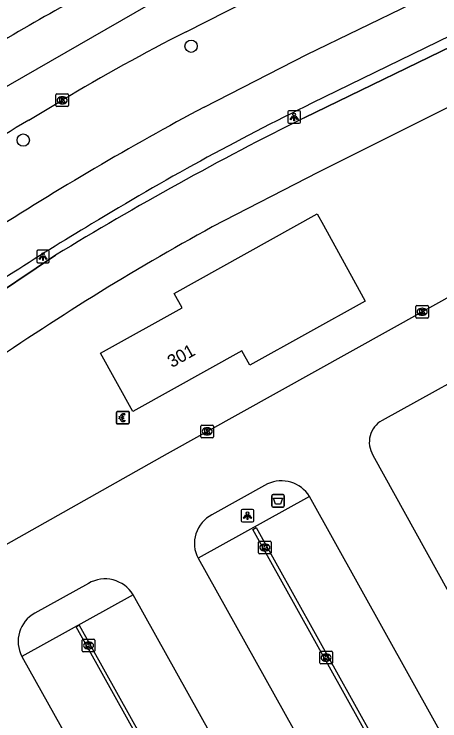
# Model space of a CAD drawing. Extents: x 156414 to 157775, y 382335 to 383765.
# Drawn here: x 157498.8 to 157532.6, y 382918.8 to 382974.9 of the extents above; entities that cross this region are included whole.
import ezdxf

# ---------------------------------------------------------------- set-up
doc = ezdxf.new("R2010")
doc.units = 0
for name, color, linetype in [('IMGEO_Afvalbak', 7, 'Continuous'), ('IMGEO_Berm_onverhard', 7, 'Continuous'), ('IMGEO_Betaalautomaat', 7, 'Continuous'), ('IMGEO_Boom', 7, 'Continuous'), ('IMGEO_Fietspad_gesloten', 7, 'Continuous'), ('IMGEO_Hek', 7, 'Continuous'), ('IMGEO_Kolk', 7, 'Continuous'), ('IMGEO_Lichtpunt', 7, 'Continuous'), ('IMGEO_Pand', 7, 'Continuous'), ('IMGEO_Pand_nummerreeks', 7, 'Continuous'), ('IMGEO_Parkeervlak_gesloten', 7, 'Continuous'), ('IMGEO_Rijbaan_lokaal_gesloten', 7, 'Continuous'), ('IMGEO_Rijbaan_lokaal_open', 7, 'Continuous'), ('IMGEO_Rijbaan_regionaal_gesloten', 7, 'Continuous'), ('IMGEO_Voetpad_open', 7, 'Continuous')]:
    doc.layers.add(name, color=color, linetype=linetype)

msp = doc.modelspace()

# ---------------------------------------------------------------- linework, layer by layer
at = {"layer": 'IMGEO_Afvalbak'}
for p, q in [((157519.296, 382935.843), (157519.296, 382936.643)), ((157519.296, 382936.643), (157519.296, 382935.843)), ((157519.396, 382936.743), (157520.186, 382936.743)), ((157520.186, 382936.743), (157519.396, 382936.743)), ((157520.286, 382936.643), (157520.286, 382935.843)), ((157520.286, 382935.843), (157520.286, 382936.643)), ((157520.186, 382935.743), (157519.396, 382935.743)), ((157519.396, 382935.743), (157520.186, 382935.743))]:
    msp.add_line(p, q, dxfattribs=at)
msp.add_lwpolyline([(157519.439, 382936.457), (157520.143, 382936.457), (157519.994, 382935.987), (157519.588, 382935.987), (157519.439, 382936.457)], dxfattribs=at)
for centre, start, end in [((157519.396, 382936.643), 90, 180), ((157519.396, 382936.643), 90, 180), ((157520.186, 382936.643), 0, 90), ((157520.186, 382936.643), 360, 90), ((157519.396, 382935.843), 180, 270), ((157519.396, 382935.843), 180, 270), ((157520.186, 382935.843), 270, 0), ((157520.186, 382935.843), 270, 0)]:
    msp.add_arc(centre, 0.1, start, end, dxfattribs=at)
at = {"layer": 'IMGEO_Berm_onverhard'}
for points in [[(157521.857, 382966.644), (157535.389, 382973.187), (157553.063, 382981.547), (157578.967, 382993.479), (157609.014, 383007.542)], [(157475.762, 382936.595), (157476.142, 382936.854), (157484.772, 382943.814), (157487.22, 382945.582), (157495.88, 382951.547), (157502.127, 382955.733)]]:
    msp.add_lwpolyline(points, dxfattribs=at)
msp.add_arc((157640.813, 382728.245), 266.429, 116.51829, 121.36828, dxfattribs=at)
at = {"layer": 'IMGEO_Betaalautomaat'}
for p, q in [((157506.967, 382942.419), (157506.967, 382943.26)), ((157506.967, 382943.26), (157506.967, 382942.419)), ((157507.042, 382943.343), (157507.883, 382943.343)), ((157507.883, 382943.343), (157507.042, 382943.343)), ((157507.629, 382943.148), (157507.612, 382943.048)), ((157507.966, 382943.269), (157507.966, 382942.428)), ((157507.966, 382942.428), (157507.966, 382943.269)), ((157507.25, 382942.807), (157507.25, 382942.875)), ((157507.371, 382942.875), (157507.371, 382942.807)), ((157507.616, 382942.642), (157507.638, 382942.555)), ((157507.892, 382942.344), (157507.051, 382942.344)), ((157507.051, 382942.344), (157507.892, 382942.344))]:
    msp.add_line(p, q, dxfattribs=at)
for points in [[(157507.25, 382942.875), (157507.181, 382942.875), (157507.181, 382942.944), (157507.26, 382942.944)], [(157507.255, 382942.738), (157507.181, 382942.738), (157507.181, 382942.807), (157507.25, 382942.807)], [(157507.382, 382942.944), (157507.529, 382942.944), (157507.529, 382942.875), (157507.371, 382942.875)], [(157507.371, 382942.807), (157507.529, 382942.807), (157507.529, 382942.738), (157507.385, 382942.738)]]:
    msp.add_lwpolyline(points, dxfattribs=at)
for centre, radius, start, end in [((157507.045, 382943.266), 0.0779, 92.4484, 184.2845), ((157507.045, 382943.266), 0.0779, 92.4484, 184.2845), ((157507.543, 382942.868), 0.293, 73.014, 165.0139), ((157507.549, 382942.881), 0.179, 69.3236, 159.5683), ((157507.889, 382943.266), 0.0779, 2.4484, 94.2845), ((157507.889, 382943.266), 0.0779, 2.4484, 94.2845), ((157507.516, 382942.793), 0.267, 191.8096, 297.0389), ((157507.549, 382942.808), 0.179, 202.7625, 291.8693), ((157507.045, 382942.422), 0.0779, 182.4484, 274.2845), ((157507.045, 382942.422), 0.0779, 182.4484, 274.2845), ((157507.889, 382942.422), 0.0779, 272.4484, 4.2845), ((157507.889, 382942.422), 0.0779, 272.4484, 4.2845)]:
    msp.add_arc(centre, radius, start, end, dxfattribs=at)
at = {"layer": 'IMGEO_Boom'}
for centre in [(157512.886, 382972.317), (157499.568, 382964.864)]:
    msp.add_circle(centre, 0.489, dxfattribs=at)
at = {"layer": 'IMGEO_Fietspad_gesloten'}
for points in [[(157513.925, 382967.491), (157522.078, 382971.661), (157530.389, 382975.685), (157556.594, 382988.014), (157569.71, 382994.039), (157575.231, 382996.466)], [(157576.634, 382993.293), (157558.173, 382984.759), (157535.477, 382974.115), (157522.483, 382967.795)]]:
    msp.add_lwpolyline(points, dxfattribs=at)
for centre, radius, start, end in [((157619.394, 382770.045), 220.22, 116.10795, 121.29736), ((157631.361, 382747.868), 249.049, 118.1341, 122.72062), ((157607.332, 382786.484), 199.915, 120.79091, 125.24539)]:
    msp.add_arc(centre, radius, start, end, dxfattribs=at)
at = {"layer": 'IMGEO_Hek'}
for points in [[(157610.372, 382997.757), (157609.014, 383007.542), (157578.967, 382993.479), (157553.063, 382981.547), (157535.389, 382973.187), (157521.857, 382966.644)], [(157502.127, 382955.733), (157495.88, 382951.547), (157487.22, 382945.582), (157484.772, 382943.814), (157476.142, 382936.854)]]:
    msp.add_lwpolyline(points, dxfattribs=at)
msp.add_arc((157640.813, 382728.245), 266.429, 116.51829, 121.36828, dxfattribs=at)
at = {"layer": 'IMGEO_Kolk'}
for p, q in [((157502.151, 382967.601), (157502.151, 382968.453)), ((157502.226, 382968.527), (157503.078, 382968.527)), ((157502.639, 382968.307), (157502.664, 382968.307)), ((157503.152, 382968.453), (157503.152, 382967.601)), ((157502.662, 382967.747), (157502.637, 382967.747)), ((157503.078, 382967.527), (157502.226, 382967.527)), ((157530.732, 382950.819), (157530.732, 382951.671)), ((157530.807, 382951.745), (157531.659, 382951.745)), ((157531.22, 382951.525), (157531.245, 382951.525)), ((157531.733, 382951.671), (157531.733, 382950.819)), ((157531.243, 382950.965), (157531.218, 382950.965)), ((157531.659, 382950.745), (157530.807, 382950.745)), ((157513.669, 382941.329), (157513.669, 382942.181)), ((157513.744, 382942.255), (157514.596, 382942.255)), ((157514.157, 382942.035), (157514.182, 382942.035)), ((157514.67, 382942.181), (157514.67, 382941.329)), ((157514.18, 382941.475), (157514.155, 382941.475)), ((157514.596, 382941.255), (157513.744, 382941.255)), ((157518.243, 382932.121), (157518.243, 382932.973)), ((157518.318, 382933.047), (157519.17, 382933.047)), ((157519.244, 382932.973), (157519.244, 382932.121)), ((157518.731, 382932.827), (157518.756, 382932.827)), ((157519.17, 382932.047), (157518.318, 382932.047)), ((157518.754, 382932.267), (157518.729, 382932.267)), ((157504.25, 382924.339), (157504.25, 382925.191)), ((157504.325, 382925.265), (157505.177, 382925.265)), ((157505.251, 382925.191), (157505.251, 382924.339)), ((157504.738, 382925.045), (157504.763, 382925.045)), ((157505.177, 382924.265), (157504.325, 382924.265)), ((157504.761, 382924.485), (157504.736, 382924.485)), ((157523.103, 382923.376), (157523.103, 382924.228)), ((157523.178, 382924.302), (157524.03, 382924.302)), ((157523.591, 382924.082), (157523.616, 382924.082)), ((157524.104, 382924.228), (157524.104, 382923.376)), ((157523.614, 382923.522), (157523.589, 382923.522)), ((157524.03, 382923.302), (157523.178, 382923.302))]:
    msp.add_line(p, q, dxfattribs=at)
for points in [[(157502.151, 382967.601), (157502.151, 382968.453)], [(157502.226, 382968.527), (157503.078, 382968.527)], [(157503.152, 382968.453), (157503.152, 382967.601)], [(157502.472, 382968.227), (157502.595, 382968.227), (157502.595, 382968.076), (157502.725, 382968.227), (157502.889, 382968.227), (157502.743, 382968.076), (157502.896, 382967.827), (157502.744, 382967.827), (157502.659, 382967.991), (157502.595, 382967.924), (157502.595, 382967.827), (157502.472, 382967.827), (157502.472, 382968.227)], [(157503.078, 382967.527), (157502.226, 382967.527)], [(157530.732, 382950.819), (157530.732, 382951.671)], [(157530.807, 382951.745), (157531.659, 382951.745)], [(157531.733, 382951.671), (157531.733, 382950.819)], [(157531.053, 382951.445), (157531.176, 382951.445), (157531.176, 382951.294), (157531.306, 382951.445), (157531.47, 382951.445), (157531.324, 382951.294), (157531.477, 382951.045), (157531.325, 382951.045), (157531.24, 382951.209), (157531.176, 382951.142), (157531.176, 382951.045), (157531.053, 382951.045), (157531.053, 382951.445)], [(157531.659, 382950.745), (157530.807, 382950.745)], [(157513.669, 382941.329), (157513.669, 382942.181)], [(157513.744, 382942.255), (157514.596, 382942.255)], [(157513.99, 382941.955), (157514.113, 382941.955), (157514.113, 382941.804), (157514.243, 382941.955), (157514.407, 382941.955), (157514.261, 382941.804), (157514.414, 382941.555), (157514.262, 382941.555), (157514.177, 382941.719), (157514.113, 382941.652), (157514.113, 382941.555), (157513.99, 382941.555), (157513.99, 382941.955)], [(157514.67, 382942.181), (157514.67, 382941.329)], [(157514.596, 382941.255), (157513.744, 382941.255)], [(157518.243, 382932.121), (157518.243, 382932.973)], [(157518.318, 382933.047), (157519.17, 382933.047)], [(157519.244, 382932.973), (157519.244, 382932.121)], [(157518.564, 382932.747), (157518.687, 382932.747), (157518.687, 382932.596), (157518.817, 382932.747), (157518.981, 382932.747), (157518.835, 382932.596), (157518.988, 382932.347), (157518.836, 382932.347), (157518.751, 382932.511), (157518.687, 382932.444), (157518.687, 382932.347), (157518.564, 382932.347), (157518.564, 382932.747)], [(157519.17, 382932.047), (157518.318, 382932.047)], [(157504.25, 382924.339), (157504.25, 382925.191)], [(157504.325, 382925.265), (157505.177, 382925.265)], [(157505.251, 382925.191), (157505.251, 382924.339)], [(157504.571, 382924.965), (157504.694, 382924.965), (157504.694, 382924.814), (157504.824, 382924.965), (157504.988, 382924.965), (157504.842, 382924.814), (157504.995, 382924.565), (157504.843, 382924.565), (157504.758, 382924.729), (157504.694, 382924.662), (157504.694, 382924.565), (157504.571, 382924.565), (157504.571, 382924.965)], [(157505.177, 382924.265), (157504.325, 382924.265)], [(157523.103, 382923.376), (157523.103, 382924.228)], [(157523.178, 382924.302), (157524.03, 382924.302)], [(157523.424, 382924.002), (157523.547, 382924.002), (157523.547, 382923.851), (157523.677, 382924.002), (157523.841, 382924.002), (157523.695, 382923.851), (157523.848, 382923.602), (157523.696, 382923.602), (157523.611, 382923.766), (157523.547, 382923.699), (157523.547, 382923.602), (157523.424, 382923.602), (157523.424, 382924.002)], [(157524.104, 382924.228), (157524.104, 382923.376)], [(157524.03, 382923.302), (157523.178, 382923.302)]]:
    msp.add_lwpolyline(points, dxfattribs=at)
for centre, start, end in [((157502.228, 382968.451), 91.552, 178.448), ((157502.228, 382968.451), 91.552, 178.448), ((157503.076, 382968.451), 1.552, 88.448), ((157503.076, 382968.451), 1.552, 88.448), ((157502.228, 382967.603), 181.552, 268.448), ((157502.228, 382967.603), 181.552, 268.448), ((157503.076, 382967.603), 271.552, 358.448), ((157503.076, 382967.603), 271.552, 358.448), ((157530.809, 382951.669), 91.552, 178.448), ((157530.809, 382951.669), 91.552, 178.448), ((157531.657, 382951.669), 1.552, 88.448), ((157531.657, 382951.669), 1.552, 88.448), ((157530.809, 382950.821), 181.552, 268.448), ((157530.809, 382950.821), 181.552, 268.448), ((157531.657, 382950.821), 271.552, 358.448), ((157531.657, 382950.821), 271.552, 358.448), ((157513.746, 382942.179), 91.552, 178.448), ((157513.746, 382942.179), 91.552, 178.448), ((157514.594, 382942.179), 1.552, 88.448), ((157514.594, 382942.179), 1.552, 88.448), ((157513.746, 382941.331), 181.552, 268.448), ((157513.746, 382941.331), 181.552, 268.448), ((157514.594, 382941.331), 271.552, 358.448), ((157514.594, 382941.331), 271.552, 358.448), ((157518.32, 382932.971), 91.552, 178.448), ((157518.32, 382932.971), 91.552, 178.448), ((157519.168, 382932.971), 1.552, 88.448), ((157519.168, 382932.971), 1.552, 88.448), ((157518.32, 382932.123), 181.552, 268.448), ((157518.32, 382932.123), 181.552, 268.448), ((157519.168, 382932.123), 271.552, 358.448), ((157519.168, 382932.123), 271.552, 358.448), ((157504.327, 382925.189), 91.552, 178.448), ((157504.327, 382925.189), 91.552, 178.448), ((157505.175, 382925.189), 1.552, 88.448), ((157505.175, 382925.189), 1.552, 88.448), ((157504.327, 382924.341), 181.552, 268.448), ((157504.327, 382924.341), 181.552, 268.448), ((157505.175, 382924.341), 271.552, 358.448), ((157505.175, 382924.341), 271.552, 358.448), ((157523.18, 382924.226), 91.552, 178.448), ((157523.18, 382924.226), 91.552, 178.448), ((157524.028, 382924.226), 1.552, 88.448), ((157524.028, 382924.226), 1.552, 88.448), ((157523.18, 382923.378), 181.552, 268.448), ((157523.18, 382923.378), 181.552, 268.448), ((157524.028, 382923.378), 271.552, 358.448), ((157524.028, 382923.378), 271.552, 358.448)]:
    msp.add_arc(centre, 0.0765, start, end, dxfattribs=at)
for centre, major_axis, ratio, start_param, end_param in [((157502.638, 382968.027), (-0.387, 0.002), 0.722429, 4.712389, 7.853982), ((157502.663, 382968.027), (-0.39, 0.002), 0.717154, 1.570796, 4.712389), ((157531.219, 382951.245), (-0.387, 0.002), 0.722429, 4.712389, 7.853982), ((157531.244, 382951.245), (-0.39, 0.002), 0.717154, 1.570796, 4.712389), ((157514.156, 382941.755), (-0.387, 0.002), 0.722429, 4.712389, 7.853982), ((157514.181, 382941.755), (-0.39, 0.002), 0.717154, 1.570796, 4.712389), ((157518.73, 382932.547), (-0.387, 0.002), 0.722429, 4.712389, 7.853982), ((157518.755, 382932.547), (-0.39, 0.002), 0.717154, 1.570796, 4.712389), ((157504.737, 382924.765), (-0.387, 0.002), 0.722429, 4.712389, 7.853982), ((157504.762, 382924.765), (-0.39, 0.002), 0.717154, 1.570796, 4.712389), ((157523.59, 382923.802), (-0.387, 0.002), 0.722429, 4.712389, 7.853982), ((157523.615, 382923.802), (-0.39, 0.002), 0.717154, 1.570796, 4.712389)]:
    msp.add_ellipse(centre, major_axis=major_axis, ratio=ratio, start_param=start_param, end_param=end_param, dxfattribs=at)
at = {"layer": 'IMGEO_Lichtpunt'}
for p, q in [((157521.468, 382967.199), (157520.66, 382967.199)), ((157521.468, 382967.199), (157520.66, 382967.199)), ((157520.566, 382967.104), (157520.566, 382966.297)), ((157520.566, 382967.104), (157520.566, 382966.297)), ((157521.562, 382966.297), (157521.562, 382967.104)), ((157521.562, 382966.297), (157521.562, 382967.104)), ((157520.66, 382966.203), (157521.468, 382966.203)), ((157520.66, 382966.203), (157521.468, 382966.203)), ((157500.633, 382956.03), (157500.633, 382955.223)), ((157500.633, 382956.03), (157500.633, 382955.223)), ((157501.535, 382956.125), (157500.727, 382956.125)), ((157501.535, 382956.125), (157500.727, 382956.125)), ((157501.629, 382955.223), (157501.629, 382956.03)), ((157501.629, 382955.223), (157501.629, 382956.03)), ((157500.727, 382955.129), (157501.535, 382955.129)), ((157500.727, 382955.129), (157501.535, 382955.129)), ((157516.87, 382935.468), (157516.87, 382934.661)), ((157516.87, 382935.468), (157516.87, 382934.661)), ((157517.772, 382935.563), (157516.964, 382935.563)), ((157517.772, 382935.563), (157516.964, 382935.563)), ((157517.866, 382934.661), (157517.866, 382935.468)), ((157517.866, 382934.661), (157517.866, 382935.468)), ((157516.964, 382934.567), (157517.772, 382934.567)), ((157516.964, 382934.567), (157517.772, 382934.567))]:
    msp.add_line(p, q, dxfattribs=at)
for points in [[(157520.94, 382966.768), (157520.979, 382966.74), (157520.791, 382966.478), (157520.753, 382966.505), (157520.94, 382966.768)], [(157521.042, 382966.72), (157521.089, 382966.72), (157521.089, 382966.398), (157521.042, 382966.398), (157521.042, 382966.72)], [(157521.152, 382966.74), (157521.19, 382966.767), (157521.377, 382966.505), (157521.338, 382966.477), (157521.152, 382966.74)], [(157501.007, 382955.694), (157501.046, 382955.666), (157500.858, 382955.404), (157500.82, 382955.431), (157501.007, 382955.694)], [(157501.109, 382955.646), (157501.156, 382955.646), (157501.156, 382955.324), (157501.109, 382955.324), (157501.109, 382955.646)], [(157501.219, 382955.666), (157501.257, 382955.693), (157501.444, 382955.431), (157501.405, 382955.403), (157501.219, 382955.666)], [(157517.244, 382935.132), (157517.283, 382935.104), (157517.095, 382934.842), (157517.057, 382934.869), (157517.244, 382935.132)], [(157517.346, 382935.084), (157517.393, 382935.084), (157517.393, 382934.762), (157517.346, 382934.762), (157517.346, 382935.084)], [(157517.456, 382935.104), (157517.494, 382935.131), (157517.681, 382934.869), (157517.642, 382934.841), (157517.456, 382935.104)]]:
    msp.add_lwpolyline(points, dxfattribs=at)
for centre in [(157521.065, 382966.902), (157501.132, 382955.828), (157517.369, 382935.266)]:
    msp.add_circle(centre, 0.0994, dxfattribs=at)
for centre, start, end in [((157520.66, 382967.104), 90, 180), ((157520.66, 382967.104), 90, 180), ((157521.468, 382967.104), 0, 90), ((157521.468, 382967.104), 0, 90), ((157520.66, 382966.297), 180, 270), ((157520.66, 382966.297), 180, 270), ((157521.468, 382966.297), 270, 0), ((157521.468, 382966.297), 270, 360), ((157500.727, 382956.03), 90, 180), ((157500.727, 382956.03), 90, 180), ((157501.535, 382956.03), 0, 90), ((157501.535, 382956.03), 0, 90), ((157500.727, 382955.223), 180, 270), ((157500.727, 382955.223), 180, 270), ((157501.535, 382955.223), 270, 0), ((157501.535, 382955.223), 270, 360), ((157516.964, 382935.468), 90, 180), ((157516.964, 382935.468), 90, 180), ((157517.772, 382935.468), 0, 90), ((157517.772, 382935.468), 0, 90), ((157516.964, 382934.661), 180, 270), ((157516.964, 382934.661), 180, 270), ((157517.772, 382934.661), 270, 0), ((157517.772, 382934.661), 270, 360)]:
    msp.add_arc(centre, 0.0946, start, end, dxfattribs=at)
at = {"layer": 'IMGEO_Pand'}
msp.add_lwpolyline([(157505.684, 382947.95), (157505.923, 382948.088), (157512.171, 382951.559), (157511.534, 382952.704), (157522.892, 382959.014), (157523.392, 382958.11), (157526.236, 382952.962), (157526.72, 382952.087), (157517.539, 382947.01), (157516.905, 382948.156), (157508.498, 382943.454), (157508.263, 382943.322), (157505.684, 382947.95)], dxfattribs=at)
at = {"layer": 'IMGEO_Parkeervlak_gesloten'}
for points in [[(157522.284, 382936.595), (157513.448, 382931.682)], [(157508.286, 382928.796), (157499.463, 382923.889)]]:
    msp.add_lwpolyline(points, dxfattribs=at)
at = {"layer": 'IMGEO_Rijbaan_lokaal_gesloten'}
for points in [[(157467.218, 382915.328), (157511.009, 382939.998), (157563.648, 382969.272), (157597.543, 382988.123)], [(157547.371, 382953.317), (157528.047, 382942.62)], [(157527.324, 382939.88), (157535.787, 382924.57)], [(157518.964, 382937.58), (157514.543, 382935.133)], [(157544.219, 382897.172), (157522.284, 382936.595)], [(157513.448, 382931.682), (157535.448, 382892.294)], [(157504.734, 382929.686), (157500.486, 382927.339)], [(157530.262, 382889.4), (157508.286, 382928.796)], [(157499.463, 382923.889), (157521.456, 382884.496)]]:
    msp.add_lwpolyline(points, dxfattribs=at)
for centre, radius, start, end in [((157528.996, 382940.904), 1.961, 118.946, 211.4908), ((157520.076, 382935.241), 2.59, 31.5154, 115.4347), ((157515.691, 382932.869), 2.538, 116.9004, 207.8912), ((157506.057, 382927.432), 2.614, 31.4643, 120.4025), ((157501.723, 382925.095), 2.562, 118.879, 208.0885)]:
    msp.add_arc(centre, radius, start, end, dxfattribs=at)
at = {"layer": 'IMGEO_Rijbaan_lokaal_open'}
for points in [[(157539.92, 382894.869), (157539.669, 382894.703), (157517.795, 382933.976), (157518.054, 382934.134), (157539.92, 382894.869)], [(157503.755, 382926.237), (157504.002, 382926.389), (157525.926, 382887.078), (157525.682, 382886.935), (157503.755, 382926.237)]]:
    msp.add_lwpolyline(points, dxfattribs=at)
at = {"layer": 'IMGEO_Rijbaan_regionaal_gesloten'}
for points in [[(157692.51, 383056.437), (157656.81, 383043.081), (157650.994, 383040.969), (157624.255, 383029.843), (157608.988, 383022.848), (157591.111, 383014.656), (157573.149, 383006.118), (157531.64, 382986.387), (157512.834, 382977.537), (157496.205, 382967.961), (157486.232, 382961.464), (157481.497, 382957.924), (157467.831, 382947.289)], [(157512.486, 382973.47), (157518.959, 382976.769), (157523.662, 382979.102), (157558.736, 382995.716), (157567.618, 383000), (157569.772, 383000.948), (157586.676, 383009.012)], [(157500, 382966.46), (157502.648, 382968.028)]]:
    msp.add_lwpolyline(points, dxfattribs=at)
for centre, radius, start, end in [((157652.805, 382703.035), 311.048, 116.55455, 119.33052), ((157621.056, 382766.875), 239.866, 120.18868, 123.8926), ((157591.311, 382819.358), 173.101, 117.08867, 120.81066), ((157606.271, 382790.093), 205.91, 121.07133, 126.20191)]:
    msp.add_arc(centre, radius, start, end, dxfattribs=at)
at = {"layer": 'IMGEO_Voetpad_open'}
msp.add_lwpolyline([(157610.443, 382997.232), (157570.823, 382975.154), (157568.69, 382979.116), (157539.044, 382962.609), (157535.66, 382968.633), (157523.011, 382962.321), (157514.572, 382957.979)], dxfattribs=at)
msp.add_arc((157611.587, 382780.664), 202.121, 118.6845, 124.88812, dxfattribs=at)

# ---------------------------------------------------------------- texts
at = {"layer": 'IMGEO_Pand_nummerreeks'}
msp.add_text('301', height=1, rotation=29.2181, dxfattribs=at).set_placement((157511.363, 382946.775))

doc.saveas('drawing.dxf')
